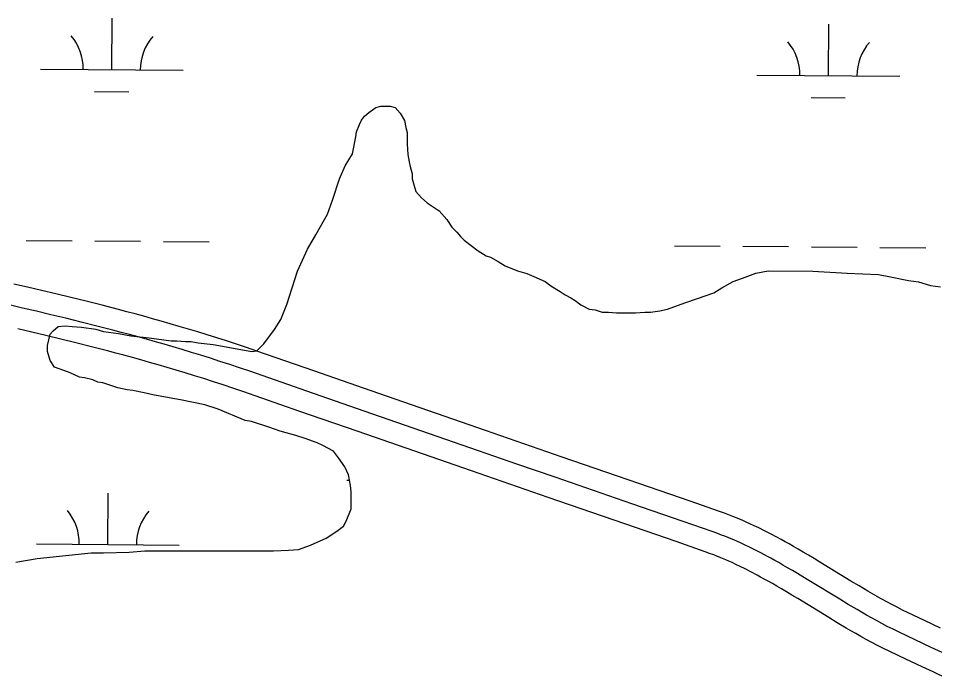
# Model space of a CAD drawing. Extents: x 3271442 to 3309282, y 752266 to 777610.
# Drawn here: x 3295504 to 3296146, y 770958 to 771420 of the extents above; entities that cross this region are included whole.
import ezdxf

# ---------------------------------------------------------------- set-up
doc = ezdxf.new("R2010")
doc.units = 0
for name, color, linetype in [('V-ROAD-CNTR', 7, 'Continuous'), ('V-SITE-VEGE', 7, 'Continuous'), ('V-TOPO-SHOR', 7, 'Continuous'), ('V-WETL-SWMP', 7, 'Continuous')]:
    doc.layers.add(name, color=color, linetype=linetype)

msp = doc.modelspace()

# ---------------------------------------------------------------- linework, layer by layer
at = {"layer": 'V-ROAD-CNTR'}
for points in [[(3296105.65, 771015.45), (3296102.35, 771017.34), (3296099.22, 771019.16), (3296093.09, 771022.78), (3296087.37, 771026.23), (3296065.66, 771039.5), (3296061.53, 771042.01), (3296057.64, 771044.34), (3296053.97, 771046.52), (3296050.51, 771048.55), (3296047.24, 771050.44), (3296044.17, 771052.19), (3296041.26, 771053.81), (3296038.53, 771055.32), (3296035.93, 771056.74), (3296031.07, 771059.3), (3296026.76, 771061.51), (3296022.95, 771063.39), (3296019.58, 771065.01), (3296016.62, 771066.38), (3296014, 771067.56), (3296011.67, 771068.59), (3296007.65, 771070.3), (3296004.56, 771071.55), (3296002.21, 771072.47), (3295998.71, 771073.79), (3295995.21, 771075.04), (3295974.7, 771082.18), (3295938.89, 771094.59), (3295885.17, 771113.13), (3295858.33, 771122.4), (3295831.49, 771131.69), (3295751.35, 771159.53), (3295711.27, 771173.46), (3295671.16, 771187.36), (3295664.05, 771189.8), (3295657.02, 771192.15), (3295650.09, 771194.42), (3295643.25, 771196.61), (3295636.52, 771198.73), (3295629.88, 771200.77), (3295623.34, 771202.75), (3295616.89, 771204.66), (3295610.54, 771206.51), (3295604.28, 771208.3), (3295598.11, 771210.04), (3295592.03, 771211.72), (3295586.04, 771213.35), (3295580.15, 771214.94), (3295574.32, 771216.48), (3295562.89, 771219.44), (3295551.78, 771222.25), (3295541.01, 771224.9), (3295530.57, 771227.42), (3295520.45, 771229.82), (3295510.64, 771232.11), (3295501.13, 771234.29)], [(3296098.2, 771002.43), (3296094.86, 771004.34), (3296091.63, 771006.22), (3296085.4, 771009.9), (3296079.59, 771013.41), (3296057.86, 771026.69), (3296053.78, 771029.16), (3296049.95, 771031.46), (3296046.35, 771033.6), (3296042.96, 771035.59), (3296039.78, 771037.42), (3296036.79, 771039.13), (3296033.97, 771040.7), (3296031.33, 771042.16), (3296028.84, 771043.52), (3296024.15, 771046), (3296020.02, 771048.11), (3296016.39, 771049.91), (3296013.19, 771051.44), (3296010.37, 771052.75), (3296007.9, 771053.86), (3296005.72, 771054.82), (3296001.89, 771056.44), (3295999, 771057.62), (3295996.82, 771058.47), (3295993.54, 771059.71), (3295990.22, 771060.9), (3295969.78, 771068.01), (3295933.98, 771080.41), (3295880.28, 771098.95), (3295853.42, 771108.22), (3295826.58, 771117.52), (3295746.43, 771145.36), (3295706.35, 771159.28), (3295666.27, 771173.18), (3295659.24, 771175.59), (3295652.3, 771177.91), (3295645.46, 771180.15), (3295638.71, 771182.32), (3295632.06, 771184.41), (3295625.5, 771186.43), (3295619.04, 771188.38), (3295612.66, 771190.27), (3295606.38, 771192.1), (3295600.18, 771193.87), (3295594.08, 771195.59), (3295588.06, 771197.26), (3295582.13, 771198.87), (3295576.28, 771200.44), (3295570.52, 771201.97), (3295559.17, 771204.91), (3295548.15, 771207.69), (3295537.46, 771210.33), (3295527.08, 771212.84), (3295517.02, 771215.22), (3295507.26, 771217.49), (3295497.8, 771219.66)], [(3296090.75, 770989.41), (3296087.36, 770991.35), (3296084.04, 770993.28), (3296077.71, 770997.02), (3296071.8, 771000.58), (3296050.06, 771013.88), (3296046.03, 771016.32), (3296042.26, 771018.58), (3296038.73, 771020.68), (3296035.42, 771022.62), (3296032.32, 771024.41), (3296029.41, 771026.07), (3296026.68, 771027.6), (3296024.13, 771029.01), (3296021.75, 771030.29), (3296017.23, 771032.69), (3296013.28, 771034.71), (3296009.82, 771036.42), (3296006.79, 771037.87), (3296004.12, 771039.11), (3296001.79, 771040.16), (3295999.77, 771041.05), (3295996.14, 771042.59), (3295993.44, 771043.69), (3295991.44, 771044.47), (3295988.36, 771045.63), (3295985.23, 771046.75), (3295964.86, 771053.84), (3295929.08, 771066.23), (3295875.38, 771084.77), (3295848.52, 771094.05), (3295821.66, 771103.35), (3295741.51, 771131.19), (3295701.44, 771145.11), (3295661.38, 771159), (3295654.43, 771161.38), (3295647.59, 771163.67), (3295640.84, 771165.88), (3295634.18, 771168.02), (3295627.61, 771170.08), (3295621.13, 771172.08), (3295614.73, 771174.01), (3295608.43, 771175.88), (3295602.22, 771177.69), (3295596.09, 771179.44), (3295590.04, 771181.14), (3295584.09, 771182.79), (3295578.21, 771184.39), (3295572.42, 771185.95), (3295566.72, 771187.46), (3295555.45, 771190.38), (3295544.52, 771193.14), (3295533.9, 771195.76), (3295523.59, 771198.25), (3295513.59, 771200.62), (3295503.88, 771202.88)], [(3296150.04, 770993.24), (3296138.77, 770998.57), (3296127.56, 771003.92), (3296123.54, 771005.88), (3296119.71, 771007.82), (3296116.01, 771009.76), (3296112.42, 771011.69), (3296108.95, 771013.6), (3296105.55, 771015.51)], [(3296151.2, 770976.12), (3296143.65, 770979.67), (3296132.33, 770985.02), (3296121.03, 770990.41), (3296116.86, 770992.45), (3296112.84, 770994.49), (3296108.98, 770996.51), (3296105.25, 770998.51), (3296101.66, 771000.49), (3296098.2, 771002.43)], [(3296155, 770957.82), (3296144.86, 770962.53), (3296137.26, 770966.1), (3296125.89, 770971.47), (3296114.51, 770976.91), (3296110.18, 770979.02), (3296105.98, 770981.15), (3296101.95, 770983.26), (3296098.09, 770985.33), (3296094.37, 770987.38), (3296090.85, 770989.36)]]:
    msp.add_lwpolyline(points, dxfattribs=at)
at = {"layer": 'V-SITE-VEGE'}
for points in [[(3295667.64, 771138.12), (3295663.15, 771138.63), (3295644.21, 771146.63), (3295634.74, 771149.63), (3295617.78, 771153.14), (3295609.81, 771154.64), (3295598.33, 771156.65), (3295592.35, 771158.15), (3295584.37, 771159.66), (3295580.38, 771160.16), (3295573.9, 771161.66), (3295563.43, 771165.17), (3295559.94, 771165.67), (3295556.45, 771167.17), (3295550.47, 771168.67), (3295546.98, 771169.18), (3295540.5, 771172.17), (3295536.01, 771173.67), (3295529.53, 771176.17), (3295526.54, 771180.66), (3295524.55, 771187.15), (3295524.56, 771191.14), (3295526.56, 771199.12), (3295528.56, 771201.61), (3295532.05, 771204.6), (3295537.04, 771205.09), (3295542.03, 771204.59), (3295548.51, 771204.08), (3295558.48, 771202.58), (3295563.97, 771201.07), (3295574.44, 771199.57), (3295582.92, 771198.06), (3295595.88, 771196.55), (3295611.34, 771194.54), (3295615.33, 771194.54), (3295621.32, 771194.03), (3295625.31, 771194.03), (3295630.29, 771193.02), (3295640.77, 771192.01), (3295667.69, 771187), (3295671.18, 771187.49), (3295676.18, 771192.48), (3295683.67, 771202.44), (3295688.17, 771209.42), (3295692.17, 771219.89), (3295699.67, 771243.32), (3295706.67, 771258.78), (3295712.67, 771268.75), (3295720.66, 771283.2), (3295724.16, 771293.17), (3295729.17, 771308.13), (3295733.17, 771317.1), (3295738.16, 771325.58), (3295740.67, 771337.54), (3295741.17, 771341.03), (3295743.17, 771346.02), (3295744.67, 771349.01), (3295746.67, 771352), (3295749.67, 771354.49), (3295754.66, 771357.98), (3295758.15, 771358.97), (3295764.63, 771358.96), (3295768.12, 771357.96), (3295771.61, 771353.97), (3295774.6, 771348.98), (3295775.59, 771343.99), (3295776.58, 771340.5), (3295776.58, 771332.52), (3295777.06, 771325.04), (3295778.06, 771320.05), (3295778.55, 771316.56), (3295780.04, 771311.57), (3295780.04, 771308.07), (3295781.53, 771303.08), (3295782.52, 771299.1), (3295786.51, 771294.6), (3295790.5, 771291.11), (3295798.97, 771285.61), (3295804.45, 771279.62), (3295807.93, 771274.13), (3295811.42, 771270.64), (3295813.91, 771267.64), (3295816.4, 771265.14), (3295826.37, 771257.65), (3295831.85, 771254.16), (3295834.84, 771253.16), (3295840.33, 771250.16), (3295845.31, 771247.16), (3295853.78, 771243.66), (3295860.27, 771241.66), (3295865.25, 771239.66), (3295873.23, 771236.16), (3295877.21, 771233.16), (3295883.69, 771229.17), (3295887.18, 771226.67), (3295891.17, 771224.67), (3295894.16, 771222.67), (3295898.15, 771219.67), (3295904.13, 771216.67), (3295908.12, 771216.17), (3295913.1, 771214.67)], [(3295913.1, 771214.67), (3295917.6, 771214.67), (3295923.08, 771214.16), (3295936.55, 771214.15), (3295943.03, 771214.64), (3295947.02, 771214.63), (3295953.5, 771215.62), (3295958.99, 771216.62), (3295970.97, 771221.09), (3295979.95, 771224.08), (3295991.42, 771228.05), (3295996.91, 771231.54), (3296004.9, 771236.02), (3296011.38, 771238.51), (3296020.86, 771241.98), (3296029.34, 771243.47), (3296060.76, 771243.44), (3296084.7, 771241.92), (3296106.65, 771240.9), (3296115.12, 771239.39), (3296127.59, 771236.89), (3296134.57, 771235.88), (3296143.05, 771233.38), (3296150.03, 771232.37)], [(3295502.45, 771039.55), (3295517.42, 771042.03), (3295555.33, 771045.97), (3295563.81, 771045.96), (3295581.76, 771046.44), (3295592.73, 771047.43), (3295683.01, 771047.33), (3295693.48, 771047.82), (3295700.46, 771048.31), (3295708.95, 771051.3), (3295719.92, 771056.28), (3295727.41, 771061.25), (3295731.9, 771064.74), (3295733.9, 771068.23), (3295737.4, 771076.7), (3295737.42, 771088.67), (3295736.92, 771093.16), (3295735.43, 771100.65), (3295732.95, 771106.13), (3295728.46, 771112.62), (3295724.98, 771117.11), (3295717.5, 771121.11), (3295713.51, 771123.11), (3295705.04, 771126.11), (3295698.55, 771128.11), (3295687.58, 771131.12), (3295679.61, 771134.12), (3295667.64, 771138.12)]]:
    msp.add_lwpolyline(points, dxfattribs=at)
at = {"layer": 'V-TOPO-SHOR'}
for p, q in [((3295746.67, 771352), (3295749.66, 771354.49)), ((3295749.66, 771354.49), (3295754.65, 771357.98)), ((3295754.65, 771357.98), (3295758.15, 771358.97)), ((3295758.15, 771358.97), (3295764.63, 771358.96)), ((3295764.63, 771358.96), (3295768.12, 771357.96)), ((3295768.12, 771357.96), (3295771.61, 771353.97)), ((3295771.61, 771353.97), (3295774.59, 771348.98)), ((3295743.17, 771346.02), (3295744.67, 771349.01)), ((3295744.67, 771349.01), (3295746.67, 771352)), ((3295774.59, 771348.98), (3295775.59, 771343.99)), ((3295740.67, 771337.54), (3295741.17, 771341.03)), ((3295741.17, 771341.03), (3295743.17, 771346.02)), ((3295775.59, 771343.99), (3295776.58, 771340.5)), ((3295776.58, 771340.5), (3295776.57, 771332.52)), ((3295738.16, 771325.58), (3295740.67, 771337.54)), ((3295776.57, 771332.52), (3295777.06, 771325.04)), ((3295733.16, 771317.1), (3295738.16, 771325.58)), ((3295777.06, 771325.04), (3295778.06, 771320.05)), ((3295729.17, 771308.13), (3295733.16, 771317.1)), ((3295778.06, 771320.05), (3295778.55, 771316.55)), ((3295778.55, 771316.55), (3295780.04, 771311.57)), ((3295724.16, 771293.17), (3295729.17, 771308.13)), ((3295780.04, 771311.57), (3295780.04, 771308.07)), ((3295780.04, 771308.07), (3295781.53, 771303.09)), ((3295781.53, 771303.09), (3295782.52, 771299.09)), ((3295782.52, 771299.09), (3295786.51, 771294.6)), ((3295720.66, 771283.2), (3295724.16, 771293.17)), ((3295786.51, 771294.6), (3295790.49, 771291.11)), ((3295790.49, 771291.11), (3295798.97, 771285.61)), ((3295712.67, 771268.75), (3295720.66, 771283.2)), ((3295798.97, 771285.61), (3295804.45, 771279.62)), ((3295804.45, 771279.62), (3295807.93, 771274.13)), ((3295807.93, 771274.13), (3295811.42, 771270.64)), ((3295811.42, 771270.64), (3295813.91, 771267.64)), ((3295706.67, 771258.78), (3295712.67, 771268.75)), ((3295813.91, 771267.64), (3295816.4, 771265.14)), ((3295816.4, 771265.14), (3295826.37, 771257.65)), ((3295699.67, 771243.32), (3295706.67, 771258.78)), ((3295826.37, 771257.65), (3295831.85, 771254.16)), ((3295831.85, 771254.16), (3295834.84, 771253.15)), ((3295834.84, 771253.15), (3295840.32, 771250.16)), ((3295840.32, 771250.16), (3295845.31, 771247.16)), ((3295845.31, 771247.16), (3295853.78, 771243.66)), ((3295692.17, 771219.89), (3295699.67, 771243.32)), ((3295853.78, 771243.66), (3295860.26, 771241.66)), ((3295860.26, 771241.66), (3295865.25, 771239.66)), ((3295865.25, 771239.66), (3295873.23, 771236.16)), ((3296004.89, 771236.02), (3296011.38, 771238.5)), ((3296011.38, 771238.5), (3296020.86, 771241.99)), ((3296020.86, 771241.99), (3296029.34, 771243.47)), ((3296029.34, 771243.47), (3296060.76, 771243.44)), ((3296060.76, 771243.44), (3296084.7, 771241.92)), ((3296084.7, 771241.92), (3296106.64, 771240.9)), ((3296106.64, 771240.9), (3296115.12, 771239.39)), ((3296115.12, 771239.39), (3296127.59, 771236.89)), ((3295873.23, 771236.16), (3295877.21, 771233.16)), ((3295877.21, 771233.16), (3295883.69, 771229.16)), ((3295991.42, 771228.05), (3295996.91, 771231.54)), ((3295996.91, 771231.54), (3296004.89, 771236.02)), ((3296127.59, 771236.89), (3296134.57, 771235.88)), ((3296134.57, 771235.88), (3296143.04, 771233.38)), ((3296143.04, 771233.38), (3296150.03, 771232.37)), ((3295883.69, 771229.16), (3295887.18, 771226.67)), ((3295887.18, 771226.67), (3295891.17, 771224.67)), ((3295891.17, 771224.67), (3295894.16, 771222.67)), ((3295979.94, 771224.07), (3295991.42, 771228.05)), ((3295688.16, 771209.42), (3295692.17, 771219.89)), ((3295894.16, 771222.67), (3295898.15, 771219.67)), ((3295898.15, 771219.67), (3295904.13, 771216.67)), ((3295958.99, 771216.62), (3295970.96, 771221.09)), ((3295970.96, 771221.09), (3295979.94, 771224.07)), ((3295904.13, 771216.67), (3295908.12, 771216.17)), ((3295908.12, 771216.17), (3295913.1, 771214.67)), ((3295913.1, 771214.67), (3295917.59, 771214.66)), ((3295917.59, 771214.66), (3295923.08, 771214.16)), ((3295923.08, 771214.16), (3295931.56, 771214.15)), ((3295931.56, 771214.15), (3295936.54, 771214.15)), ((3295936.54, 771214.15), (3295943.03, 771214.64)), ((3295943.03, 771214.64), (3295947.02, 771214.63)), ((3295947.02, 771214.63), (3295953.5, 771215.62)), ((3295953.5, 771215.62), (3295958.99, 771216.62)), ((3295683.67, 771202.44), (3295688.16, 771209.42)), ((3295524.56, 771191.14), (3295526.56, 771199.12)), ((3295526.56, 771199.12), (3295528.56, 771201.61)), ((3295528.56, 771201.61), (3295532.05, 771204.6)), ((3295532.05, 771204.6), (3295537.04, 771205.09)), ((3295537.04, 771205.09), (3295542.03, 771204.59)), ((3295542.03, 771204.59), (3295548.51, 771204.08)), ((3295548.51, 771204.08), (3295558.48, 771202.58)), ((3295558.48, 771202.58), (3295563.97, 771201.07)), ((3295563.97, 771201.07), (3295574.44, 771199.57)), ((3295574.44, 771199.57), (3295582.92, 771198.06)), ((3295676.18, 771192.48), (3295683.67, 771202.44)), ((3295582.92, 771198.06), (3295595.88, 771196.55)), ((3295595.88, 771196.55), (3295611.34, 771194.54)), ((3295611.34, 771194.54), (3295615.33, 771194.54)), ((3295615.33, 771194.54), (3295621.32, 771194.03)), ((3295621.32, 771194.03), (3295625.31, 771194.03)), ((3295625.31, 771194.03), (3295630.29, 771193.02)), ((3295630.29, 771193.02), (3295640.77, 771192.01)), ((3295524.55, 771187.15), (3295524.56, 771191.14)), ((3295526.54, 771180.66), (3295524.55, 771187.15)), ((3295640.77, 771192.01), (3295667.69, 771187)), ((3295667.69, 771187), (3295671.18, 771187.49)), ((3295671.18, 771187.49), (3295676.18, 771192.48)), ((3295529.53, 771176.17), (3295526.54, 771180.66)), ((3295536.01, 771173.67), (3295529.53, 771176.17)), ((3295540.5, 771172.17), (3295536.01, 771173.67)), ((3295546.98, 771169.17), (3295540.5, 771172.17)), ((3295550.47, 771168.67), (3295546.98, 771169.17)), ((3295556.45, 771167.17), (3295550.47, 771168.67)), ((3295559.94, 771165.67), (3295556.45, 771167.17)), ((3295563.43, 771165.16), (3295559.94, 771165.67)), ((3295573.9, 771161.66), (3295563.43, 771165.16)), ((3295580.38, 771160.16), (3295573.9, 771161.66)), ((3295584.37, 771159.66), (3295580.38, 771160.16)), ((3295592.35, 771158.15), (3295584.37, 771159.66)), ((3295598.33, 771156.65), (3295592.35, 771158.15)), ((3295609.8, 771154.64), (3295598.33, 771156.65)), ((3295617.78, 771153.14), (3295609.8, 771154.64)), ((3295634.74, 771149.63), (3295617.78, 771153.14)), ((3295644.21, 771146.63), (3295634.74, 771149.63)), ((3295663.15, 771138.63), (3295644.21, 771146.63)), ((3295667.64, 771138.12), (3295663.15, 771138.63)), ((3295679.61, 771134.12), (3295667.64, 771138.12)), ((3295687.58, 771131.12), (3295679.61, 771134.12)), ((3295698.55, 771128.11), (3295687.58, 771131.12)), ((3295705.03, 771126.11), (3295698.55, 771128.11)), ((3295713.51, 771123.11), (3295705.03, 771126.11)), ((3295717.5, 771121.11), (3295713.51, 771123.11)), ((3295724.97, 771117.11), (3295717.5, 771121.11)), ((3295728.46, 771112.62), (3295724.97, 771117.11)), ((3295732.94, 771106.13), (3295728.46, 771112.62)), ((3295735.43, 771100.64), (3295732.94, 771106.13)), ((3295736.92, 771093.16), (3295735.43, 771100.64)), ((3295737.41, 771088.67), (3295736.92, 771093.16)), ((3295737.4, 771076.7), (3295737.41, 771088.67)), ((3295733.9, 771068.23), (3295737.4, 771076.7)), ((3295727.41, 771061.25), (3295731.9, 771064.74)), ((3295731.9, 771064.74), (3295733.9, 771068.23)), ((3295719.92, 771056.27), (3295727.41, 771061.25)), ((3295708.94, 771051.3), (3295719.92, 771056.27)), ((3295517.42, 771042.02), (3295555.33, 771045.97)), ((3295555.33, 771045.97), (3295563.8, 771045.96)), ((3295563.8, 771045.96), (3295581.76, 771046.44)), ((3295581.76, 771046.44), (3295592.73, 771047.43)), ((3295592.73, 771047.43), (3295683.01, 771047.33)), ((3295683.01, 771047.33), (3295693.48, 771047.82)), ((3295693.48, 771047.82), (3295700.46, 771048.31)), ((3295700.46, 771048.31), (3295708.94, 771051.3)), ((3295502.45, 771039.55), (3295517.42, 771042.02))]:
    msp.add_line(p, q, dxfattribs=at)
at = {"layer": 'V-WETL-SWMP'}
for p, q in [((3295569.65, 771384.48), (3295569.95, 771420.48)), ((3296071.54, 771380.35), (3296071.84, 771416.35)), ((3295519.65, 771384.9), (3295619.65, 771384.07)), ((3296021.54, 771380.76), (3296121.54, 771379.94)), ((3295557.52, 771369.15), (3295581.52, 771368.96)), ((3296059.41, 771365.02), (3296083.41, 771364.82)), ((3295746.67, 771352), (3295749.66, 771354.49)), ((3295749.66, 771354.49), (3295754.65, 771357.98)), ((3295754.65, 771357.98), (3295758.15, 771358.97)), ((3295758.15, 771358.97), (3295764.63, 771358.96)), ((3295764.63, 771358.96), (3295768.12, 771357.96)), ((3295768.12, 771357.96), (3295771.61, 771353.97)), ((3295771.61, 771353.97), (3295774.59, 771348.98)), ((3295743.17, 771346.02), (3295744.67, 771349.01)), ((3295744.67, 771349.01), (3295746.67, 771352)), ((3295774.59, 771348.98), (3295775.59, 771343.99)), ((3295740.67, 771337.54), (3295741.17, 771341.03)), ((3295741.17, 771341.03), (3295743.17, 771346.02)), ((3295775.59, 771343.99), (3295776.58, 771340.5)), ((3295776.58, 771340.5), (3295776.57, 771332.52)), ((3295738.16, 771325.58), (3295740.67, 771337.54)), ((3295776.57, 771332.52), (3295777.06, 771325.04)), ((3295733.16, 771317.1), (3295738.16, 771325.58)), ((3295777.06, 771325.04), (3295778.06, 771320.05)), ((3295729.17, 771308.13), (3295733.16, 771317.1)), ((3295778.06, 771320.05), (3295778.55, 771316.55)), ((3295778.55, 771316.55), (3295780.04, 771311.57)), ((3295724.16, 771293.17), (3295729.17, 771308.13)), ((3295780.04, 771311.57), (3295780.04, 771308.07)), ((3295780.04, 771308.07), (3295781.53, 771303.09)), ((3295781.53, 771303.09), (3295782.52, 771299.09)), ((3295782.52, 771299.09), (3295786.51, 771294.6)), ((3295720.66, 771283.2), (3295724.16, 771293.17)), ((3295786.51, 771294.6), (3295790.49, 771291.11)), ((3295790.49, 771291.11), (3295798.97, 771285.61)), ((3295712.67, 771268.75), (3295720.66, 771283.2)), ((3295798.97, 771285.61), (3295804.45, 771279.62)), ((3295804.45, 771279.62), (3295807.93, 771274.13)), ((3295807.93, 771274.13), (3295811.42, 771270.64)), ((3295811.42, 771270.64), (3295813.91, 771267.64)), ((3295509.82, 771264.9), (3295541.82, 771264.64)), ((3295557.82, 771264.51), (3295589.82, 771264.24)), ((3295605.82, 771264.11), (3295637.81, 771263.85)), ((3295706.67, 771258.78), (3295712.67, 771268.75)), ((3295813.91, 771267.64), (3295816.4, 771265.14)), ((3295816.4, 771265.14), (3295826.37, 771257.65)), ((3295699.67, 771243.32), (3295706.67, 771258.78)), ((3295826.37, 771257.65), (3295831.85, 771254.16)), ((3295963.71, 771261.16), (3295995.71, 771260.9)), ((3296011.71, 771260.77), (3296043.71, 771260.5)), ((3296059.71, 771260.37), (3296091.71, 771260.11)), ((3296107.71, 771259.98), (3296139.71, 771259.71)), ((3295831.85, 771254.16), (3295834.84, 771253.15)), ((3295834.84, 771253.15), (3295840.32, 771250.16)), ((3295840.32, 771250.16), (3295845.31, 771247.16)), ((3295845.31, 771247.16), (3295853.78, 771243.66)), ((3295692.17, 771219.89), (3295699.67, 771243.32)), ((3295853.78, 771243.66), (3295860.26, 771241.66)), ((3295860.26, 771241.66), (3295865.25, 771239.66)), ((3295865.25, 771239.66), (3295873.23, 771236.16)), ((3296004.89, 771236.02), (3296011.38, 771238.5)), ((3296011.38, 771238.5), (3296020.86, 771241.99)), ((3296020.86, 771241.99), (3296029.34, 771243.47)), ((3296029.34, 771243.47), (3296060.76, 771243.44)), ((3296060.76, 771243.44), (3296084.7, 771241.92)), ((3296084.7, 771241.92), (3296106.64, 771240.9)), ((3296106.64, 771240.9), (3296115.12, 771239.39)), ((3296115.12, 771239.39), (3296127.59, 771236.89)), ((3295873.23, 771236.16), (3295877.21, 771233.16)), ((3295877.21, 771233.16), (3295883.69, 771229.16)), ((3295991.42, 771228.05), (3295996.91, 771231.54)), ((3295996.91, 771231.54), (3296004.89, 771236.02)), ((3296127.59, 771236.89), (3296134.57, 771235.88)), ((3296134.57, 771235.88), (3296143.04, 771233.38)), ((3296143.04, 771233.38), (3296150.03, 771232.37)), ((3295883.69, 771229.16), (3295887.18, 771226.67)), ((3295887.18, 771226.67), (3295891.17, 771224.67)), ((3295891.17, 771224.67), (3295894.16, 771222.67)), ((3295979.94, 771224.07), (3295991.42, 771228.05)), ((3295688.16, 771209.42), (3295692.17, 771219.89)), ((3295894.16, 771222.67), (3295898.15, 771219.67)), ((3295898.15, 771219.67), (3295904.13, 771216.67)), ((3295958.99, 771216.62), (3295970.96, 771221.09)), ((3295970.96, 771221.09), (3295979.94, 771224.07)), ((3295904.13, 771216.67), (3295908.12, 771216.17)), ((3295908.12, 771216.17), (3295913.1, 771214.67)), ((3295913.1, 771214.67), (3295917.59, 771214.66)), ((3295917.59, 771214.66), (3295923.08, 771214.16)), ((3295923.08, 771214.16), (3295931.56, 771214.15)), ((3295931.56, 771214.15), (3295936.54, 771214.15)), ((3295936.54, 771214.15), (3295943.03, 771214.64)), ((3295943.03, 771214.64), (3295947.02, 771214.63)), ((3295947.02, 771214.63), (3295953.5, 771215.62)), ((3295953.5, 771215.62), (3295958.99, 771216.62)), ((3295683.67, 771202.44), (3295688.16, 771209.42)), ((3295524.56, 771191.14), (3295526.56, 771199.12)), ((3295526.56, 771199.12), (3295528.56, 771201.61)), ((3295528.56, 771201.61), (3295532.05, 771204.6)), ((3295532.05, 771204.6), (3295537.04, 771205.09)), ((3295537.04, 771205.09), (3295542.03, 771204.59)), ((3295542.03, 771204.59), (3295548.51, 771204.08)), ((3295548.51, 771204.08), (3295558.48, 771202.58)), ((3295558.48, 771202.58), (3295563.97, 771201.07)), ((3295563.97, 771201.07), (3295574.44, 771199.57)), ((3295574.44, 771199.57), (3295582.92, 771198.06)), ((3295676.18, 771192.48), (3295683.67, 771202.44)), ((3295582.92, 771198.06), (3295595.88, 771196.55)), ((3295595.88, 771196.55), (3295611.34, 771194.54)), ((3295611.34, 771194.54), (3295615.33, 771194.54)), ((3295615.33, 771194.54), (3295621.32, 771194.03)), ((3295621.32, 771194.03), (3295625.31, 771194.03)), ((3295625.31, 771194.03), (3295630.29, 771193.02)), ((3295630.29, 771193.02), (3295640.77, 771192.01)), ((3295524.55, 771187.15), (3295524.56, 771191.14)), ((3295526.54, 771180.66), (3295524.55, 771187.15)), ((3295640.77, 771192.01), (3295667.69, 771187)), ((3295667.69, 771187), (3295671.18, 771187.49)), ((3295671.18, 771187.49), (3295676.18, 771192.48)), ((3295529.53, 771176.17), (3295526.54, 771180.66)), ((3295536.01, 771173.67), (3295529.53, 771176.17)), ((3295540.5, 771172.17), (3295536.01, 771173.67)), ((3295546.98, 771169.17), (3295540.5, 771172.17)), ((3295550.47, 771168.67), (3295546.98, 771169.17)), ((3295556.45, 771167.17), (3295550.47, 771168.67)), ((3295559.94, 771165.67), (3295556.45, 771167.17)), ((3295563.43, 771165.16), (3295559.94, 771165.67)), ((3295573.9, 771161.66), (3295563.43, 771165.16)), ((3295580.38, 771160.16), (3295573.9, 771161.66)), ((3295584.37, 771159.66), (3295580.38, 771160.16)), ((3295592.35, 771158.15), (3295584.37, 771159.66)), ((3295598.33, 771156.65), (3295592.35, 771158.15)), ((3295609.8, 771154.64), (3295598.33, 771156.65)), ((3295617.78, 771153.14), (3295609.8, 771154.64)), ((3295634.74, 771149.63), (3295617.78, 771153.14)), ((3295644.21, 771146.63), (3295634.74, 771149.63)), ((3295663.15, 771138.63), (3295644.21, 771146.63)), ((3295667.64, 771138.12), (3295663.15, 771138.63)), ((3295679.61, 771134.12), (3295667.64, 771138.12)), ((3295687.58, 771131.12), (3295679.61, 771134.12)), ((3295698.55, 771128.11), (3295687.58, 771131.12)), ((3295705.03, 771126.11), (3295698.55, 771128.11)), ((3295713.51, 771123.11), (3295705.03, 771126.11)), ((3295717.5, 771121.11), (3295713.51, 771123.11)), ((3295724.97, 771117.11), (3295717.5, 771121.11)), ((3295728.46, 771112.62), (3295724.97, 771117.11)), ((3295732.94, 771106.13), (3295728.46, 771112.62)), ((3295735.43, 771100.64), (3295732.94, 771106.13)), ((3295734.35, 771096.87), (3295736.18, 771096.86)), ((3295736.92, 771093.16), (3295735.43, 771100.64)), ((3295737.41, 771088.67), (3295736.92, 771093.16)), ((3295566.91, 771051.82), (3295567.21, 771087.82)), ((3295737.4, 771076.7), (3295737.41, 771088.67)), ((3295733.9, 771068.23), (3295737.4, 771076.7)), ((3295727.41, 771061.25), (3295731.9, 771064.74)), ((3295731.9, 771064.74), (3295733.9, 771068.23)), ((3295719.92, 771056.27), (3295727.41, 771061.25)), ((3295516.91, 771052.23), (3295616.91, 771051.41)), ((3295708.94, 771051.3), (3295719.92, 771056.27)), ((3295517.42, 771042.02), (3295555.33, 771045.97)), ((3295555.33, 771045.97), (3295563.8, 771045.96)), ((3295563.8, 771045.96), (3295581.76, 771046.44)), ((3295581.76, 771046.44), (3295592.73, 771047.43)), ((3295592.73, 771047.43), (3295683.01, 771047.33)), ((3295683.01, 771047.33), (3295693.48, 771047.82)), ((3295693.48, 771047.82), (3295700.46, 771048.31)), ((3295700.46, 771048.31), (3295708.94, 771051.3)), ((3295502.45, 771039.55), (3295517.42, 771042.02))]:
    msp.add_line(p, q, dxfattribs=at)
for centre, start, end in [((3295514.41, 771385.41), 358.75626, 40.29991), ((3295624.89, 771384.5), 138.75625, 180.29991), ((3296016.3, 771381.28), 358.75626, 40.29991), ((3296126.79, 771380.37), 138.75625, 180.29991), ((3295511.67, 771052.75), 358.75626, 40.29991), ((3295622.15, 771051.84), 138.75625, 180.29991)]:
    msp.add_arc(centre, 35.25, start, end, dxfattribs=at)

doc.saveas('drawing.dxf')
